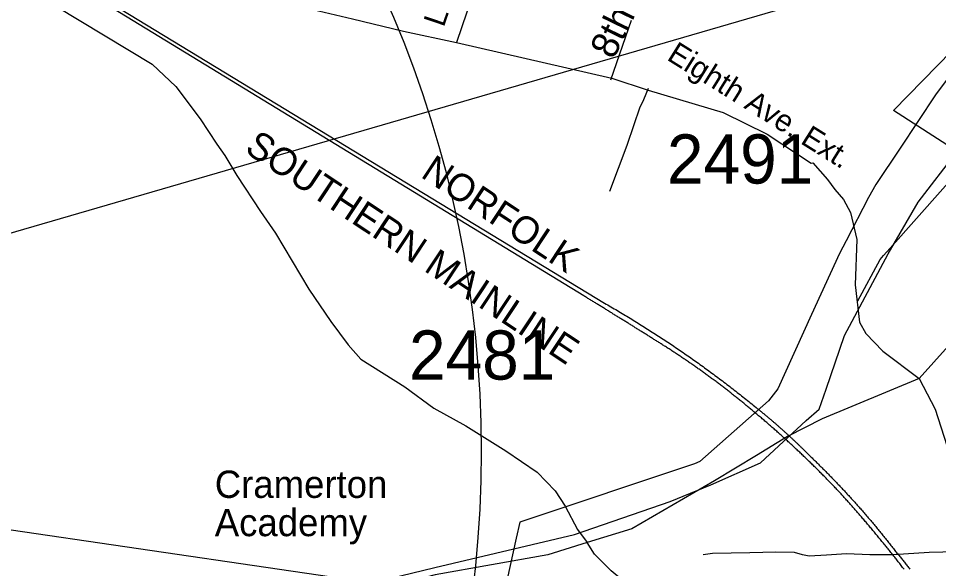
# Model space of a CAD drawing. Extents: x 1268485 to 1426702, y 514839 to 616766.
# Drawn here: x 1375678 to 1378440, y 551333 to 552985 of the extents above; entities that cross this region are included whole.
import ezdxf

# ---------------------------------------------------------------- set-up
doc = ezdxf.new("R2010")
doc.units = 0
for name, color, linetype in [('Old_Level_1', 7, 'Continuous'), ('Old_Level_10', 7, 'Continuous'), ('Old_Level_11', 7, 'Continuous'), ('Old_Level_14', 7, 'Continuous'), ('Old_Level_22', 7, 'Continuous'), ('Old_Level_31', 7, 'Continuous'), ('Old_Level_32', 7, 'Continuous'), ('Old_Level_35', 7, 'Continuous'), ('Old_Level_44', 7, 'Continuous'), ('Old_Level_48', 7, 'Continuous'), ('Old_Level_49', 7, 'Continuous'), ('Old_Level_50', 7, 'Continuous'), ('Old_Level_56', 7, 'Continuous'), ('Old_Level_62', 7, 'Continuous'), ('Old_Level_8', 7, 'Continuous'), ('Prop Roadway Bridge', 7, 'Continuous')]:
    doc.layers.add(name, color=color, linetype=linetype)

msp = doc.modelspace()

# ---------------------------------------------------------------- linework, layer by layer
at = {"layer": 'Old_Level_1'}
msp.add_line((1373732.779, 551730.476), (1425607.395, 544148.908), dxfattribs=at)
at = {"layer": 'Old_Level_14'}
msp.add_line((1377098.751, 552313.881), (1377098.751, 552313.881), dxfattribs=at)
at = {"layer": 'Old_Level_22'}
msp.add_line((1376267.537, 551627.178), (1376267.537, 551627.178), dxfattribs=at)
at = {"layer": 'Old_Level_31'}
msp.add_line((1377987.425, 551735.566), (1377987.425, 551735.566), dxfattribs=at)
at = {"layer": 'Old_Level_32'}
msp.add_line((1377098.359, 553221.838), (1376993.255, 552912.577), dxfattribs=at)
for points in [[(1375350.004, 553268.523), (1375719.34, 553065.157), (1376079.496, 552847.533), (1376150.288, 552780.507), (1376223.754, 552683.376), (1376273.606, 552607.245), (1376297.221, 552573.118), (1376333.954, 552512.739), (1376404.797, 552405.106), (1376449.401, 552339.477), (1376549.677, 552171.637), (1376615.645, 552074.663), (1376667.62, 552004.842), (1376705.603, 551962.173), (1376837.558, 551878.585), (1376925.376, 551814.675), (1377021.177, 551761.417), (1377141.46, 551686.856), (1377234.858, 551622.111), (1377289.322, 551566.519), (1377319.308, 551519.971), (1377356.289, 551450.149), (1377385.276, 551411.36)], [(1376371.396, 553062.533), (1376494.283, 553027.024), (1376680.521, 552983.104), (1376833.85, 552946.001), (1376993.255, 552912.577)], [(1376993.255, 552912.577), (1377459.318, 552804.946), (1377568.643, 552768.728), (1377793.21, 552701.977), (1377925.968, 552637.074), (1378058.289, 552550.37), (1378062.394, 552550.585), (1378107.153, 552500.967), (1378128.639, 552470.735), (1378155.337, 552441.376), (1378176.327, 552401.999), (1378194.692, 552320.618), (1378190.279, 552184.656), (1378203.068, 552073.017), (1378222.251, 552038.905), (1378273.405, 551986.187), (1378382.346, 551904.121)], [(1379202.761, 552844.142), (1379140.783, 552771.573), (1379057.876, 552661.316), (1379004.353, 552603.561), (1378957.127, 552546.858), (1378939.287, 552525.907), (1378895.166, 552473.012), (1378849.117, 552423.8), (1378382.346, 551904.121)], [(1378382.346, 551904.121), (1378090.852, 551782.822), (1377986.826, 551729.965)], [(1378382.346, 551904.121), (1378429.776, 551811.863), (1378473.754, 551674.16), (1378543.715, 551422.653), (1378610.688, 551208.684), (1378661.128, 551053.315), (1378707.387, 550913.343), (1378778.53, 550704.804), (1378942.41, 550194.701), (1378990.848, 550031.687), (1379059.721, 549823.151), (1379089.994, 549724.757), (1379170.92, 549598.914), (1379210.901, 549552.367), (1379251.991, 549499.77), (1379372.316, 549398.374), (1379560.732, 549245.929), (1379873.582, 548966.643), (1380066.488, 548794.027), (1380359.347, 548545.773), (1380481.288, 548439.101)], [(1377986.826, 551729.965), (1377893.267, 551672.554), (1377767.876, 551596.506), (1377519.19, 551452.169), (1377385.276, 551411.36)], [(1377385.276, 551411.36), (1377267.58, 551374.702), (1376928.771, 551314.498), (1376783.116, 551276.474), (1376716.365, 551264.128), (1376643.982, 551231.641), (1376600.716, 551213.39), (1376542.715, 551155.142), (1376487.503, 551096.226), (1376451.691, 551058.941), (1376188.238, 550715.425), (1375769.052, 550144.879), (1375713.078, 550090.573), (1375635.116, 550028.51), (1375490.995, 549942.341), (1375429.215, 549902.443), (1375349.254, 549865.593), (1375248.854, 549838.795), (1375135.122, 549829.762)], [(1377610.168, 551217.412), (1377593.175, 551217.412), (1377577.183, 551225.169), (1377521.21, 551273.657), (1377457.241, 551326.022), (1377407.265, 551376.449), (1377385.276, 551411.36)]]:
    msp.add_lwpolyline(points, dxfattribs=at)
at = {"layer": 'Old_Level_35'}
msp.add_line((1377456.03, 552800.014), (1377518.468, 552979.179), dxfattribs=at)
for points in [[(1377568.911, 552774.332), (1377554.763, 552740.139), (1377542.87, 552714.713), (1377525.953, 552665.552), (1377504.73, 552602.601), (1377452.852, 552464.857)], [(1378197.498, 552137.133), (1378264.755, 552260.574), (1378274.598, 552272.775), (1378294.591, 552295.228), (1378531.836, 552562.513)]]:
    msp.add_lwpolyline(points, dxfattribs=at)
at = {"layer": 'Old_Level_44'}
for points in [[(1374539.369, 553898.12), (1375118.334, 553540.202), (1375881.23, 553076.681), (1377437.37, 552129.956)], [(1377375.65, 552151.384), (1375413.506, 553349.196), (1374539.779, 553882.587)], [(1377617.611, 552001.081), (1377615.253, 552002.619), (1377612.792, 552004.105), (1377610.332, 552005.694), (1377607.871, 552007.232), (1377605.513, 552008.77), (1377603.155, 552010.308), (1377600.592, 552011.794), (1377598.234, 552013.384), (1377595.773, 552014.87), (1377593.415, 552016.46), (1377590.852, 552017.998), (1377588.494, 552019.484), (1377586.033, 552021.073), (1377583.675, 552022.56), (1377581.112, 552024.149), (1377578.754, 552025.635), (1377576.293, 552027.173), (1377573.832, 552028.711), (1377571.372, 552030.249), (1377569.014, 552031.736), (1377566.451, 552033.325), (1377564.092, 552034.812), (1377561.632, 552036.401), (1377559.274, 552037.888), (1377556.711, 552039.425), (1377554.353, 552040.963), (1377551.892, 552042.501), (1377549.534, 552043.987), (1377546.971, 552045.577), (1377544.613, 552047.063), (1377542.152, 552048.601), (1377539.794, 552050.139), (1377537.231, 552051.626), (1377534.873, 552053.164), (1377532.412, 552054.702), (1377529.951, 552056.24), (1377527.491, 552057.726), (1377525.133, 552059.264), (1377522.672, 552060.802), (1377520.109, 552062.289), (1377517.751, 552063.827), (1377515.29, 552065.365), (1377512.829, 552066.851), (1377510.369, 552068.389), (1377508.011, 552069.927), (1377505.55, 552071.414), (1377503.089, 552072.951), (1377500.629, 552074.489), (1377498.271, 552075.976), (1377495.708, 552077.513), (1377493.247, 552079.051), (1377490.889, 552080.538), (1377488.326, 552082.076), (1377485.968, 552083.563), (1377483.507, 552085.1), (1377481.149, 552086.638), (1377478.586, 552088.125), (1377476.125, 552089.612), (1377473.767, 552091.201), (1377471.204, 552092.687), (1377468.846, 552094.174), (1377466.385, 552095.712), (1377463.925, 552097.25), (1377461.464, 552098.736), (1377459.003, 552100.274), (1377456.645, 552101.761), (1377454.082, 552103.248), (1377451.621, 552104.735), (1377449.263, 552106.323), (1377446.7, 552107.81), (1377444.342, 552109.297), (1377441.881, 552110.834), (1377439.421, 552112.321), (1377436.96, 552113.808), (1377434.5, 552115.295), (1377432.141, 552116.883), (1377429.578, 552118.371), (1377427.118, 552119.857), (1377424.76, 552121.395), (1377422.299, 552122.882), (1377419.838, 552124.368), (1377417.378, 552125.855), (1377414.917, 552127.393), (1377412.456, 552128.879), (1377409.996, 552130.366), (1377407.535, 552131.852), (1377405.075, 552133.39), (1377402.614, 552134.877), (1377400.153, 552136.363), (1377397.795, 552137.85), (1377395.232, 552139.439), (1377392.771, 552140.926), (1377390.413, 552142.412), (1377387.85, 552143.95), (1377385.492, 552145.386), (1377383.031, 552146.873), (1377380.468, 552148.359), (1377378.11, 552149.897), (1377375.65, 552151.384)], [(1377437.37, 552129.956), (1377442.292, 552127.136), (1377447.008, 552124.368), (1377451.826, 552121.549), (1377456.748, 552118.729), (1377461.464, 552115.961), (1377466.385, 552113.142), (1377471.204, 552110.322), (1377476.023, 552107.503), (1377480.841, 552104.683), (1377485.66, 552101.812), (1377490.376, 552098.941), (1377495.298, 552096.071), (1377500.014, 552093.2), (1377504.73, 552090.329), (1377509.651, 552087.458), (1377514.367, 552084.588), (1377519.084, 552081.615), (1377523.902, 552078.744), (1377528.618, 552075.822), (1377533.335, 552072.9), (1377538.153, 552069.927), (1377542.87, 552067.005), (1377547.586, 552064.083), (1377552.405, 552061.058), (1377557.121, 552058.136), (1377561.837, 552055.112), (1377566.656, 552052.19), (1377571.269, 552049.165), (1377575.985, 552046.192), (1377580.702, 552043.116), (1377585.418, 552040.143), (1377590.134, 552037.118), (1377594.748, 552034.042), (1377599.464, 552031.069), (1377604.078, 552027.993), (1377608.896, 552024.918), (1377613.51, 552021.894), (1377618.124, 552018.818), (1377622.84, 552015.69), (1377627.454, 552012.614), (1377632.17, 552009.488), (1377636.783, 552006.463), (1377641.397, 552003.336), (1377646.011, 552000.209), (1377650.727, 551997.082), (1377655.238, 551993.955), (1377659.852, 551990.726), (1377664.465, 551987.65), (1377669.079, 551984.522), (1377673.795, 551981.293), (1377678.409, 551978.115), (1377682.92, 551974.937), (1377687.534, 551971.758), (1377692.148, 551968.58), (1377696.659, 551965.35), (1377701.272, 551962.121), (1377705.783, 551958.943), (1377710.397, 551955.713), (1377714.908, 551952.432), (1377719.522, 551949.203), (1377724.033, 551945.922), (1377728.544, 551942.692), (1377733.158, 551939.463), (1377737.669, 551936.13), (1377742.078, 551932.901), (1377746.589, 551929.568), (1377751.1, 551926.237), (1377755.611, 551922.956), (1377760.122, 551919.623), (1377764.633, 551916.292), (1377769.145, 551913.011), (1377773.656, 551909.678), (1377778.167, 551906.295), (1377782.473, 551902.963), (1377786.984, 551899.631), (1377791.495, 551896.247), (1377795.904, 551892.864), (1377800.415, 551889.481), (1377804.721, 551886.046), (1377809.232, 551882.663), (1377813.641, 551879.331), (1377818.152, 551875.896), (1377822.458, 551872.461), (1377826.867, 551868.975), (1377831.378, 551865.644), (1377835.786, 551862.106), (1377840.093, 551858.672), (1377844.501, 551855.237), (1377848.91, 551851.751), (1377853.216, 551848.317), (1377857.625, 551844.831), (1377862.033, 551841.293), (1377866.339, 551837.859), (1377870.748, 551834.373), (1377874.951, 551830.836), (1377879.36, 551827.299), (1377883.769, 551823.813), (1377887.972, 551820.276), (1377892.381, 551816.739)], [(1377880.795, 551808.229), (1377878.232, 551810.331), (1377875.772, 551812.433), (1377873.106, 551814.586), (1377870.645, 551816.687), (1377868.082, 551818.789), (1377865.519, 551820.891), (1377862.956, 551822.993), (1377860.495, 551825.044), (1377857.83, 551827.197), (1377855.369, 551829.247), (1377852.703, 551831.4), (1377850.243, 551833.451), (1377847.577, 551835.501), (1377845.116, 551837.552), (1377842.451, 551839.602), (1377839.99, 551841.755), (1377837.324, 551843.806), (1377834.864, 551845.856), (1377832.301, 551847.855), (1377829.737, 551849.957), (1377827.174, 551852.008), (1377824.509, 551854.058), (1377821.843, 551856.109), (1377819.382, 551858.108), (1377816.717, 551860.21), (1377814.153, 551862.209), (1377811.488, 551864.259), (1377809.027, 551866.259), (1377806.362, 551868.309), (1377803.798, 551870.308), (1377801.133, 551872.308), (1377798.467, 551874.307), (1377795.904, 551876.357), (1377793.238, 551878.357), (1377790.675, 551880.356), (1377788.009, 551882.356), (1377785.344, 551884.354), (1377782.781, 551886.302), (1377780.115, 551888.302), (1377777.552, 551890.301), (1377774.886, 551892.301), (1377772.22, 551894.249), (1377769.657, 551896.247), (1377766.992, 551898.195), (1377764.326, 551900.195), (1377761.66, 551902.143), (1377758.994, 551904.142), (1377756.329, 551906.039), (1377753.766, 551907.987), (1377751.1, 551909.935), (1377748.332, 551911.934), (1377745.769, 551913.882), (1377743.103, 551915.83), (1377740.335, 551917.727), (1377737.772, 551919.675), (1377735.003, 551921.571), (1377732.338, 551923.519), (1377729.775, 551925.416), (1377727.006, 551927.364), (1377724.341, 551929.261), (1377721.675, 551931.209), (1377719.009, 551933.054), (1377716.241, 551935.002), (1377713.473, 551936.899), (1377710.91, 551938.745), (1377708.142, 551940.693), (1377705.476, 551942.538), (1377702.708, 551944.435), (1377700.042, 551946.332), (1377697.376, 551948.177), (1377694.608, 551950.074), (1377691.84, 551951.919), (1377689.277, 551953.816), (1377686.509, 551955.713), (1377683.74, 551957.558), (1377680.972, 551959.353), (1377678.204, 551961.249), (1377675.641, 551963.044), (1377672.873, 551964.94), (1377670.104, 551966.734), (1377667.336, 551968.631), (1377664.671, 551970.425), (1377661.902, 551972.271), (1377659.134, 551974.116), (1377656.366, 551975.962), (1377653.598, 551977.756), (1377650.83, 551979.55), (1377648.164, 551981.396), (1377645.396, 551983.19), (1377642.627, 551984.984), (1377639.859, 551986.83), (1377637.091, 551988.573), (1377634.425, 551990.366), (1377631.452, 551992.212), (1377628.786, 551993.955), (1377626.018, 551995.749), (1377623.25, 551997.492), (1377620.482, 551999.338), (1377617.611, 552001.081)], [(1378140.289, 551565.243), (1378137.726, 551567.857), (1378135.265, 551570.522), (1378132.907, 551573.085), (1378130.344, 551575.7), (1378127.883, 551578.314), (1378125.423, 551580.877), (1378122.859, 551583.44), (1378120.399, 551586.055), (1378117.836, 551588.618), (1378115.375, 551591.182), (1378112.914, 551593.796), (1378110.351, 551596.359), (1378107.891, 551598.922), (1378105.327, 551601.485), (1378102.867, 551604.048), (1378100.406, 551606.611), (1378097.741, 551609.175), (1378095.28, 551611.738), (1378092.717, 551614.301), (1378090.256, 551616.864), (1378087.795, 551619.376), (1378085.13, 551621.939), (1378082.669, 551624.503), (1378080.106, 551627.014), (1378077.543, 551629.577), (1378074.98, 551632.038), (1378072.417, 551634.601), (1378069.853, 551637.113), (1378067.29, 551639.676), (1378064.727, 551642.188), (1378062.164, 551644.7), (1378059.601, 551647.212), (1378057.038, 551649.672), (1378054.475, 551652.235), (1378051.911, 551654.748), (1378049.246, 551657.259), (1378046.785, 551659.772), (1378044.119, 551662.18), (1378041.454, 551664.693), (1378038.993, 551667.204), (1378036.327, 551669.665), (1378033.764, 551672.177), (1378031.099, 551674.638), (1378028.535, 551677.149), (1378025.972, 551679.559), (1378023.409, 551682.071), (1378020.743, 551684.48), (1378018.078, 551686.992), (1378015.515, 551689.452), (1378012.849, 551691.862), (1378010.286, 551694.374), (1378007.62, 551696.834), (1378004.954, 551699.244), (1378002.391, 551701.705), (1377999.726, 551704.114), (1377996.957, 551706.574), (1377994.394, 551708.984), (1377991.729, 551711.445), (1377989.165, 551713.854), (1377986.5, 551716.263), (1377983.732, 551718.672), (1377981.168, 551721.133), (1377978.503, 551723.491), (1377975.837, 551725.952), (1377973.171, 551728.31), (1377970.506, 551730.77), (1377967.738, 551733.128), (1377965.174, 551735.538), (1377962.509, 551737.947), (1377959.74, 551740.305), (1377957.075, 551742.663), (1377954.409, 551745.124), (1377951.743, 551747.482), (1377948.975, 551749.892), (1377946.412, 551752.25), (1377943.644, 551754.608), (1377940.876, 551757.017), (1377938.21, 551759.324), (1377935.544, 551761.682), (1377932.776, 551764.041), (1377930.11, 551766.449), (1377927.342, 551768.757), (1377924.677, 551771.115), (1377921.908, 551773.421), (1377919.243, 551775.831), (1377916.474, 551778.137), (1377913.706, 551780.445), (1377911.041, 551782.803), (1377908.272, 551785.109), (1377905.504, 551787.416), (1377902.736, 551789.775), (1377899.968, 551792.081), (1377897.2, 551794.439), (1377894.534, 551796.695), (1377891.766, 551799.002), (1377888.998, 551801.308), (1377886.229, 551803.616), (1377883.461, 551805.922), (1377880.795, 551808.229)], [(1377892.381, 551816.739), (1377894.124, 551815.354), (1377895.867, 551813.919), (1377897.507, 551812.586), (1377899.25, 551811.202), (1377900.993, 551809.818), (1377902.736, 551808.434), (1377904.376, 551806.999), (1377906.119, 551805.614), (1377907.862, 551804.231), (1377909.605, 551802.795), (1377911.246, 551801.463), (1377912.989, 551800.078), (1377914.629, 551798.643), (1377916.372, 551797.259), (1377918.115, 551795.824), (1377919.755, 551794.388), (1377921.498, 551793.004), (1377923.241, 551791.568), (1377924.882, 551790.185), (1377926.625, 551788.749), (1377928.265, 551787.314), (1377930.008, 551785.879), (1377931.648, 551784.494), (1377933.391, 551783.059), (1377935.032, 551781.623), (1377936.775, 551780.188), (1377938.415, 551778.753), (1377940.158, 551777.317), (1377941.798, 551775.882), (1377943.336, 551774.446), (1377945.079, 551773.011), (1377946.72, 551771.576), (1377948.463, 551770.14), (1377950.103, 551768.705), (1377951.743, 551767.27), (1377953.486, 551765.732), (1377955.127, 551764.296), (1377956.767, 551762.861), (1377958.408, 551761.426), (1377960.151, 551759.939), (1377961.791, 551758.504), (1377963.329, 551757.017), (1377964.969, 551755.582), (1377966.712, 551754.044), (1377968.353, 551752.608), (1377969.993, 551751.122), (1377971.633, 551749.687), (1377973.274, 551748.2), (1377975.017, 551746.764), (1377976.657, 551745.227), (1377978.298, 551743.74), (1377979.836, 551742.305), (1377981.476, 551740.818), (1377983.116, 551739.332), (1377984.757, 551737.794), (1377986.397, 551736.307), (1377988.038, 551734.821), (1377989.576, 551733.385), (1377991.216, 551731.898), (1377992.856, 551730.36), (1377994.497, 551728.874), (1377996.137, 551727.387), (1377997.778, 551725.901), (1377999.418, 551724.311), (1378000.956, 551722.825), (1378002.596, 551721.338), (1378004.237, 551719.8), (1378005.877, 551718.314), (1378007.415, 551716.827), (1378008.953, 551715.238), (1378010.593, 551713.751), (1378012.234, 551712.265), (1378013.874, 551710.675), (1378015.515, 551709.189), (1378016.95, 551707.651), (1378018.59, 551706.113), (1378020.231, 551704.575), (1378021.871, 551703.088), (1378023.409, 551701.5), (1378025.05, 551700.013), (1378026.587, 551698.424), (1378028.125, 551696.886), (1378029.766, 551695.399), (1378031.406, 551693.81), (1378032.842, 551692.272), (1378034.482, 551690.683), (1378036.02, 551689.196), (1378037.66, 551687.607), (1378039.301, 551686.069), (1378040.736, 551684.48), (1378042.376, 551682.942), (1378043.914, 551681.353), (1378045.452, 551679.815), (1378046.99, 551678.226), (1378048.631, 551676.688), (1378050.168, 551675.15), (1378051.706, 551673.561), (1378053.244, 551672.023), (1378054.782, 551670.434)], [(1378054.782, 551670.434), (1378057.653, 551667.769), (1378060.421, 551665.051), (1378063.087, 551662.437), (1378065.855, 551659.772), (1378068.623, 551657.054), (1378071.391, 551654.388), (1378074.16, 551651.672), (1378076.825, 551649.006), (1378079.593, 551646.238), (1378082.362, 551643.572), (1378085.13, 551640.855), (1378087.898, 551638.139), (1378090.666, 551635.421), (1378093.332, 551632.705), (1378095.998, 551629.987), (1378098.766, 551627.271), (1378101.534, 551624.503), (1378104.097, 551621.837), (1378106.865, 551619.069), (1378109.634, 551616.3), (1378112.299, 551613.583), (1378114.965, 551610.815), (1378117.631, 551608.047), (1378120.399, 551605.33), (1378122.962, 551602.51), (1378125.73, 551599.742), (1378128.396, 551597.026), (1378130.959, 551594.206), (1378133.727, 551591.438), (1378136.393, 551588.618), (1378138.956, 551585.901), (1378141.622, 551583.082), (1378144.287, 551580.262), (1378146.953, 551577.443), (1378149.619, 551574.675), (1378152.284, 551571.855), (1378154.848, 551569.087), (1378157.513, 551566.268), (1378160.076, 551563.397), (1378162.742, 551560.577), (1378165.408, 551557.758), (1378167.868, 551554.938), (1378170.534, 551552.068), (1378173.097, 551549.248), (1378175.763, 551546.378), (1378178.326, 551543.558), (1378180.889, 551540.687), (1378183.452, 551537.816), (1378186.118, 551534.997), (1378188.579, 551532.127), (1378191.244, 551529.256), (1378193.705, 551526.385), (1378196.371, 551523.514), (1378198.831, 551520.644), (1378201.497, 551517.773), (1378203.958, 551514.851), (1378206.521, 551511.929), (1378209.084, 551509.058), (1378211.647, 551506.188), (1378214.108, 551503.265), (1378216.671, 551500.394), (1378219.234, 551497.421), (1378221.797, 551494.55), (1378224.258, 551491.629), (1378226.718, 551488.706), (1378229.281, 551485.733), (1378231.742, 551482.862), (1378234.203, 551479.941), (1378236.766, 551477.018), (1378239.226, 551474.045), (1378241.79, 551471.124), (1378244.148, 551468.15), (1378246.608, 551465.177), (1378249.171, 551462.255), (1378251.632, 551459.333), (1378253.99, 551456.308), (1378256.451, 551453.387), (1378259.014, 551450.362), (1378261.372, 551447.44), (1378263.833, 551444.415), (1378266.293, 551441.442), (1378268.754, 551438.52), (1378271.112, 551435.495), (1378273.47, 551432.522), (1378276.033, 551429.498), (1378278.391, 551426.525), (1378280.75, 551423.5), (1378283.21, 551420.476), (1378285.671, 551417.502), (1378288.029, 551414.478), (1378290.387, 551411.453), (1378292.745, 551408.429), (1378295.103, 551405.455), (1378297.461, 551402.379), (1378299.922, 551399.355), (1378302.28, 551396.33), (1378304.638, 551393.306), (1378306.996, 551390.231), (1378309.354, 551387.206)], [(1378336.831, 551331.021), (1378334.781, 551333.79), (1378332.525, 551336.609), (1378330.372, 551339.428), (1378328.117, 551342.248), (1378325.963, 551345.067), (1378323.913, 551347.887), (1378321.657, 551350.604), (1378319.504, 551353.424), (1378317.249, 551356.243), (1378314.993, 551359.063), (1378312.84, 551361.882), (1378310.585, 551364.65), (1378308.534, 551367.418), (1378306.278, 551370.238), (1378304.023, 551373.006), (1378301.87, 551375.825), (1378299.614, 551378.543), (1378297.359, 551381.362), (1378295.103, 551384.13), (1378292.95, 551386.95), (1378290.797, 551389.666), (1378288.541, 551392.486), (1378286.286, 551395.254), (1378284.03, 551398.023), (1378281.775, 551400.791), (1378279.519, 551403.559), (1378277.264, 551406.327), (1378275.008, 551409.044), (1378272.752, 551411.812), (1378270.497, 551414.58), (1378268.241, 551417.297), (1378265.986, 551420.066), (1378263.73, 551422.834), (1378261.475, 551425.55), (1378259.219, 551428.319), (1378256.963, 551431.087), (1378254.708, 551433.804), (1378252.452, 551436.572), (1378250.094, 551439.289), (1378247.839, 551442.006), (1378245.583, 551444.774), (1378243.328, 551447.491), (1378240.969, 551450.208), (1378238.714, 551452.925), (1378236.458, 551455.642), (1378234.1, 551458.359), (1378231.845, 551461.076), (1378229.589, 551463.793), (1378227.231, 551466.51), (1378224.975, 551469.226), (1378222.617, 551471.944), (1378220.362, 551474.609), (1378218.004, 551477.326), (1378215.748, 551480.043), (1378213.39, 551482.76), (1378211.134, 551485.426), (1378208.776, 551488.143), (1378206.521, 551490.809), (1378204.163, 551493.525), (1378201.702, 551496.191), (1378199.549, 551498.856), (1378197.088, 551501.574), (1378194.73, 551504.24), (1378192.372, 551506.956), (1378190.116, 551509.622), (1378187.758, 551512.287), (1378185.4, 551514.953), (1378183.042, 551517.619), (1378180.582, 551520.336), (1378178.326, 551522.95), (1378175.968, 551525.616), (1378173.61, 551528.231), (1378171.252, 551530.947), (1378168.894, 551533.562), (1378166.535, 551536.228), (1378164.075, 551538.893), (1378161.717, 551541.559), (1378159.359, 551544.173), (1378157.001, 551546.788), (1378154.642, 551549.504), (1378152.284, 551552.119), (1378149.926, 551554.733), (1378147.466, 551557.399), (1378145.005, 551560.014), (1378142.647, 551562.628), (1378140.289, 551565.243)], [(1378309.354, 551387.206), (1378311.507, 551384.694), (1378313.455, 551382.182), (1378315.506, 551379.67), (1378317.659, 551377.107), (1378319.607, 551374.647), (1378321.76, 551372.134), (1378323.708, 551369.571), (1378325.758, 551367.06), (1378327.911, 551364.497), (1378329.859, 551361.984), (1378331.91, 551359.421), (1378333.858, 551356.858), (1378335.909, 551354.397), (1378337.959, 551351.834), (1378340.01, 551349.271), (1378341.958, 551346.708), (1378344.008, 551344.145), (1378345.956, 551341.582), (1378348.007, 551339.018), (1378349.955, 551336.455), (1378352.005, 551333.892), (1378353.953, 551331.329)]]:
    msp.add_lwpolyline(points, dxfattribs=at)
at = {"layer": 'Old_Level_48'}
msp.add_lwpolyline([(1376652.243, 551269.571), (1376928.247, 551335.885), (1377347.773, 551435.355), (1377634.817, 551534.826), (1377756.259, 551584.561), (1377905.302, 551650.875), (1378043.304, 551777.976), (1378081.944, 551811.133), (1378103.059, 551871.712), (1378157.758, 552033.19), (1378289.244, 552277.403), (1378378.697, 552433.066), (1378495.952, 552584.793), (1378304.896, 552708.44), (1378567.713, 552977.148)], dxfattribs=at)
at = {"layer": 'Old_Level_49'}
msp.add_lwpolyline([(1376652.243, 551269.571), (1376928.247, 551335.885), (1377347.773, 551435.355), (1377634.817, 551534.826), (1377756.259, 551584.561), (1377905.302, 551650.875), (1378043.304, 551777.976), (1378081.944, 551811.133), (1378103.059, 551871.712), (1378157.758, 552033.19), (1378289.244, 552277.403), (1378378.697, 552433.066), (1378495.952, 552584.793), (1378304.896, 552708.44), (1378567.713, 552977.148)], dxfattribs=at)
at = {"layer": 'Old_Level_50'}
msp.add_line((1377987.425, 551735.566), (1377987.425, 551735.566), dxfattribs=at)
at = {"layer": 'Old_Level_56'}
msp.add_lwpolyline([(1378498.646, 552845.452), (1378430.787, 552754.773), (1378325.315, 552594.818), (1378252.435, 552486.462), (1378230.324, 552446.781), (1378162.861, 552316.904), (1378142.893, 552278.462), (1378058.98, 552096.066), (1377958.223, 551872.189), (1377929.495, 551836.75), (1377723.735, 551654.807), (1377707.572, 551647.128), (1377183.598, 551471.992), (1377172.63, 551424.19), (1377071.114, 550964.018)], dxfattribs=at)
at = {"layer": 'Old_Level_62'}
msp.add_lwpolyline([(1378534.501, 551384.13), (1378412.29, 551380.849), (1378304.125, 551374.8), (1378234.1, 551374.595), (1378164.177, 551377.62), (1378103.995, 551373.109), (1378052.014, 551370.033), (1378031.919, 551374.544), (1378008.133, 551381.567), (1377952.154, 551382.694), (1377874.029, 551380.183), (1377761.968, 551378.338), (1377733.876, 551374.8)], dxfattribs=at)
at = {"layer": 'Prop Roadway Bridge'}
msp.add_line((1373710.28, 551775.388), (1378431.108, 553148.473), dxfattribs=at)
msp.add_circle((1373715.011, 551683.838), 3352.232, dxfattribs=at)

# ---------------------------------------------------------------- texts
at = {"layer": 'Old_Level_10'}
msp.add_text('8th Ave', height=82.0208, rotation=64.027, dxfattribs=at).set_placement((1377464.439, 552858.903))
at = {"layer": 'Old_Level_11'}
for s, height, rotation, p in [('Lowe', 65.6167, 71.22955, (1376954.822, 552956.046)), ('Eighth Ave. Ext.', 65.61666, 327.97575, (1377621.623, 552862.007))]:
    msp.add_text(s, height=height, rotation=rotation, dxfattribs=at).set_placement(p)
at = {"layer": 'Old_Level_14'}
for s, p in [('SOUTHERN MAINLINE', (1376353.724, 552584.933)), ('        NORFOLK ', (1376679.277, 552644.754))]:
    msp.add_text(s, height=82.02083, rotation=326.508506, dxfattribs=at).set_placement(p)
at = {"layer": 'Old_Level_22'}
for s, p in [('Cramerton ', (1376267.537, 551545.157)), ('Academy', (1376267.537, 551430.328))]:
    msp.add_text(s, height=82.0208, dxfattribs=at).set_placement(p)
at = {"layer": 'Old_Level_8'}
for s, p in [('2491', (1377624.986, 552488.824)), ('2481', (1376850.642, 551900.353))]:
    msp.add_text(s, height=147.6375, dxfattribs=at).set_placement(p)

doc.saveas('drawing.dxf')
